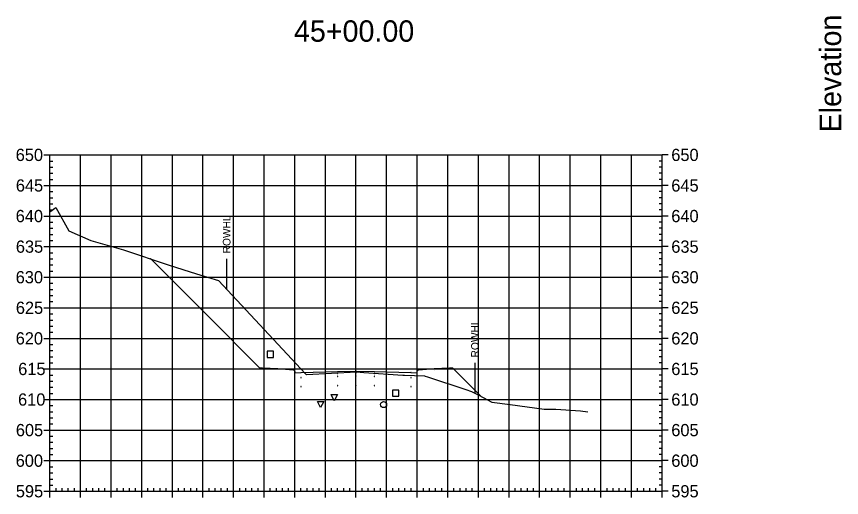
# Model space of a CAD drawing. Extents: x 708103 to 717568, y 374476 to 378707.
# Drawn here: x 711966.1 to 712235.6, y 377562.6 to 377719.9 of the extents above; entities that cross this region are included whole.
import ezdxf

# ---------------------------------------------------------------- set-up
doc = ezdxf.new("R2010")
doc.units = 0
for name, color, linetype in [('1', 7, 'Continuous'), ('10', 7, 'Continuous'), ('13', 7, 'Continuous'), ('14', 7, 'Continuous'), ('22', 7, 'Continuous'), ('4', 7, 'Continuous'), ('57', 7, 'Continuous'), ('60', 7, 'Continuous'), ('Existing', 7, 'Continuous'), ('XS_Right_of_Way', 7, 'Continuous')]:
    doc.layers.add(name, color=color, linetype=linetype)

msp = doc.modelspace()

# ---------------------------------------------------------------- linework, layer by layer
for points in [[(712070.93, 377603.11), (712071.03, 377603.11), (712071.03, 377603.21), (712070.93, 377603.21)], [(712076.93, 377603.23), (712077.03, 377603.23), (712077.03, 377603.33), (712076.93, 377603.33)], [(712082.93, 377603.11), (712083.03, 377603.11), (712083.03, 377603.21), (712082.93, 377603.21)], [(712058.93, 377601.75), (712059.03, 377601.75), (712059.03, 377601.85), (712058.93, 377601.85)], [(712070.93, 377602.11), (712071.03, 377602.11), (712071.03, 377602.21), (712070.93, 377602.21)], [(712076.93, 377602.23), (712077.03, 377602.23), (712077.03, 377602.33), (712076.93, 377602.33)], [(712082.93, 377602.11), (712083.03, 377602.11), (712083.03, 377602.21), (712082.93, 377602.21)], [(712094.93, 377601.75), (712095.03, 377601.75), (712095.03, 377601.85), (712094.93, 377601.85)], [(712058.93, 377598.75), (712059.03, 377598.75), (712059.03, 377598.85), (712058.93, 377598.85)], [(712070.93, 377599.11), (712071.03, 377599.11), (712071.03, 377599.21), (712070.93, 377599.21)], [(712076.93, 377599.23), (712077.03, 377599.23), (712077.03, 377599.33), (712076.93, 377599.33)], [(712082.93, 377599.11), (712083.03, 377599.11), (712083.03, 377599.21), (712082.93, 377599.21)], [(712094.93, 377598.75), (712095.03, 377598.75), (712095.03, 377598.85), (712094.93, 377598.85)]]:
    msp.add_lwpolyline(points, close=True)
at = {"layer": '1'}
for points in [[(712069.9, 377594.24), (712068.9, 377596.24), (712070.9, 377596.24)], [(712065.43, 377592.01), (712064.43, 377594.01), (712066.43, 377594.01)]]:
    msp.add_lwpolyline(points, close=True, dxfattribs=at)
at = {"layer": '10'}
msp.add_lwpolyline([(712048.01, 377608.4), (712050.01, 377608.4), (712050.01, 377610.4), (712048.01, 377610.4)], close=True, dxfattribs=at)
at = {"layer": '13'}
msp.add_circle((712085.98, 377592.99), 1, dxfattribs=at)
at = {"layer": '14'}
for points in [[(712009.91, 377640.6), (712009.91, 377640.65), (712009.91, 377640.6), (712009.86, 377640.6), (712009.91, 377640.6), (712009.91, 377640.55), (712009.91, 377640.6), (712009.96, 377640.6)], [(712058.98, 377603.46), (712058.98, 377603.51), (712058.98, 377603.46), (712058.93, 377603.46), (712058.98, 377603.46), (712058.98, 377603.41), (712058.98, 377603.46), (712059.03, 377603.46)], [(712076.98, 377603.94), (712076.98, 377603.99), (712076.98, 377603.94), (712076.93, 377603.94), (712076.98, 377603.94), (712076.98, 377603.89), (712076.98, 377603.94), (712077.03, 377603.94)], [(712094.98, 377603.46), (712094.98, 377603.51), (712094.98, 377603.46), (712094.93, 377603.46), (712094.98, 377603.46), (712094.98, 377603.41), (712094.98, 377603.46), (712095.03, 377603.46)], [(712117.8, 377595.71), (712117.8, 377595.76), (712117.8, 377595.71), (712117.75, 377595.71), (712117.8, 377595.71), (712117.8, 377595.66), (712117.8, 377595.71), (712117.85, 377595.71)]]:
    msp.add_lwpolyline(points, dxfattribs=at)
at = {"layer": '22'}
msp.add_lwpolyline([(712009.91, 377640.6), (712028.43, 377622.07), (712045.48, 377605.02), (712046.48, 377604.98), (712051.48, 377604.78), (712056.48, 377604.38), (712056.9, 377604.38), (712056.98, 377603.38), (712058.98, 377603.46), (712070.98, 377603.82), (712076.98, 377603.94), (712082.98, 377603.82), (712094.98, 377603.46), (712096.98, 377603.38), (712097.07, 377604.38), (712097.48, 377604.38), (712102.48, 377604.78), (712107.48, 377604.98), (712108.48, 377605.02), (712117.8, 377595.71)], dxfattribs=at)
at = {"layer": '4'}
msp.add_lwpolyline([(712088.95, 377595.7), (712090.95, 377595.7), (712090.95, 377597.7), (712088.95, 377597.7)], close=True, dxfattribs=at)
at = {"layer": '57'}
for p, q in [((711974.98, 377674.63), (711976.98, 377674.63)), ((711976.98, 377674.63), (712176.98, 377674.63)), ((711976.98, 377564.63), (711976.98, 377674.63)), ((711976.98, 377564.63), (711976.98, 377674.63)), ((711986.98, 377564.63), (711986.98, 377674.63)), ((711996.98, 377564.63), (711996.98, 377674.63)), ((712006.98, 377564.63), (712006.98, 377674.63)), ((712016.98, 377564.63), (712016.98, 377674.63)), ((712026.98, 377564.63), (712026.98, 377674.63)), ((712036.98, 377564.63), (712036.98, 377674.63)), ((712046.98, 377564.63), (712046.98, 377674.63)), ((712056.98, 377564.63), (712056.98, 377674.63)), ((712066.98, 377564.63), (712066.98, 377674.63)), ((712076.98, 377564.63), (712076.98, 377674.63)), ((712086.98, 377564.63), (712086.98, 377674.63)), ((712096.98, 377564.63), (712096.98, 377674.63)), ((712106.98, 377564.63), (712106.98, 377674.63)), ((712116.98, 377564.63), (712116.98, 377674.63)), ((712126.98, 377564.63), (712126.98, 377674.63)), ((712136.98, 377564.63), (712136.98, 377674.63)), ((712146.98, 377564.63), (712146.98, 377674.63)), ((712156.98, 377564.63), (712156.98, 377674.63)), ((712166.98, 377564.63), (712166.98, 377674.63)), ((712176.98, 377564.63), (712176.98, 377674.63)), ((712176.98, 377564.63), (712176.98, 377674.63)), ((712178.98, 377674.63), (712176.98, 377674.63)), ((711976.98, 377672.63), (711977.98, 377672.63)), ((711976.98, 377670.63), (711977.98, 377670.63)), ((712176.98, 377672.63), (712175.98, 377672.63)), ((712176.98, 377670.63), (712175.98, 377670.63)), ((711976.98, 377668.63), (711977.98, 377668.63)), ((712176.98, 377668.63), (712175.98, 377668.63)), ((711976.98, 377666.63), (711977.98, 377666.63)), ((712176.98, 377666.63), (712175.98, 377666.63)), ((711974.98, 377664.63), (711976.98, 377664.63)), ((711976.98, 377664.63), (712176.98, 377664.63)), ((711976.98, 377662.63), (711977.98, 377662.63)), ((712176.98, 377662.63), (712175.98, 377662.63)), ((712178.98, 377664.63), (712176.98, 377664.63)), ((711976.98, 377660.63), (711977.98, 377660.63)), ((712176.98, 377660.63), (712175.98, 377660.63)), ((711976.98, 377658.63), (711977.98, 377658.63)), ((712176.98, 377658.63), (712175.98, 377658.63)), ((711974.98, 377654.63), (711976.98, 377654.63)), ((711976.98, 377656.63), (711977.98, 377656.63)), ((711976.98, 377654.63), (712176.98, 377654.63)), ((712176.98, 377656.63), (712175.98, 377656.63)), ((712178.98, 377654.63), (712176.98, 377654.63)), ((711976.98, 377652.63), (711977.98, 377652.63)), ((712176.98, 377652.63), (712175.98, 377652.63)), ((711976.98, 377650.63), (711977.98, 377650.63)), ((712176.98, 377650.63), (712175.98, 377650.63)), ((711976.98, 377648.63), (711977.98, 377648.63)), ((711976.98, 377646.63), (711977.98, 377646.63)), ((712176.98, 377648.63), (712175.98, 377648.63)), ((712176.98, 377646.63), (712175.98, 377646.63)), ((711974.98, 377644.63), (711976.98, 377644.63)), ((711976.98, 377644.63), (712176.98, 377644.63)), ((712178.98, 377644.63), (712176.98, 377644.63)), ((711976.98, 377642.63), (711977.98, 377642.63)), ((712176.98, 377642.63), (712175.98, 377642.63)), ((711976.98, 377640.63), (711977.98, 377640.63)), ((711976.98, 377638.63), (711977.98, 377638.63)), ((712176.98, 377640.63), (712175.98, 377640.63)), ((712176.98, 377638.63), (712175.98, 377638.63)), ((711976.98, 377636.63), (711977.98, 377636.63)), ((712176.98, 377636.63), (712175.98, 377636.63)), ((711974.98, 377634.63), (711976.98, 377634.63)), ((711976.98, 377634.63), (712176.98, 377634.63)), ((712178.98, 377634.63), (712176.98, 377634.63)), ((711976.98, 377632.63), (711977.98, 377632.63)), ((711976.98, 377630.63), (711977.98, 377630.63)), ((712176.98, 377632.63), (712175.98, 377632.63)), ((712176.98, 377630.63), (712175.98, 377630.63)), ((711976.98, 377628.63), (711977.98, 377628.63)), ((712176.98, 377628.63), (712175.98, 377628.63)), ((711976.98, 377626.63), (711977.98, 377626.63)), ((712176.98, 377626.63), (712175.98, 377626.63)), ((711974.98, 377624.63), (711976.98, 377624.63)), ((711976.98, 377624.63), (712176.98, 377624.63)), ((711976.98, 377622.63), (711977.98, 377622.63)), ((712176.98, 377622.63), (712175.98, 377622.63)), ((712178.98, 377624.63), (712176.98, 377624.63)), ((711976.98, 377620.63), (711977.98, 377620.63)), ((712176.98, 377620.63), (712175.98, 377620.63)), ((711976.98, 377618.63), (711977.98, 377618.63)), ((711976.98, 377616.63), (711977.98, 377616.63)), ((712176.98, 377618.63), (712175.98, 377618.63)), ((712176.98, 377616.63), (712175.98, 377616.63)), ((711974.98, 377614.63), (711976.98, 377614.63)), ((711976.98, 377614.63), (712176.98, 377614.63)), ((712178.98, 377614.63), (712176.98, 377614.63)), ((711976.98, 377612.63), (711977.98, 377612.63)), ((712176.98, 377612.63), (712175.98, 377612.63)), ((711976.98, 377610.63), (711977.98, 377610.63)), ((711976.98, 377608.63), (711977.98, 377608.63)), ((712176.98, 377610.63), (712175.98, 377610.63)), ((712176.98, 377608.63), (712175.98, 377608.63)), ((711976.98, 377606.63), (711977.98, 377606.63)), ((712176.98, 377606.63), (712175.98, 377606.63)), ((711974.98, 377604.63), (711976.98, 377604.63)), ((711976.98, 377604.63), (712176.98, 377604.63)), ((712178.98, 377604.63), (712176.98, 377604.63)), ((711976.98, 377602.63), (711977.98, 377602.63)), ((711976.98, 377600.63), (711977.98, 377600.63)), ((712176.98, 377602.63), (712175.98, 377602.63)), ((712176.98, 377600.63), (712175.98, 377600.63)), ((711976.98, 377598.63), (711977.98, 377598.63)), ((712176.98, 377598.63), (712175.98, 377598.63)), ((711976.98, 377596.63), (711977.98, 377596.63)), ((712176.98, 377596.63), (712175.98, 377596.63)), ((711974.98, 377594.63), (711976.98, 377594.63)), ((711976.98, 377594.63), (712176.98, 377594.63)), ((711976.98, 377592.63), (711977.98, 377592.63)), ((712176.98, 377592.63), (712175.98, 377592.63)), ((712178.98, 377594.63), (712176.98, 377594.63)), ((711976.98, 377590.63), (711977.98, 377590.63)), ((712176.98, 377590.63), (712175.98, 377590.63)), ((711976.98, 377588.63), (711977.98, 377588.63)), ((712176.98, 377588.63), (712175.98, 377588.63)), ((711974.98, 377584.63), (711976.98, 377584.63)), ((711976.98, 377586.63), (711977.98, 377586.63)), ((711976.98, 377584.63), (712176.98, 377584.63)), ((712176.98, 377586.63), (712175.98, 377586.63)), ((712178.98, 377584.63), (712176.98, 377584.63)), ((711976.98, 377582.63), (711977.98, 377582.63)), ((712176.98, 377582.63), (712175.98, 377582.63)), ((711976.98, 377580.63), (711977.98, 377580.63)), ((712176.98, 377580.63), (712175.98, 377580.63)), ((711976.98, 377578.63), (711977.98, 377578.63)), ((711976.98, 377576.63), (711977.98, 377576.63)), ((712176.98, 377578.63), (712175.98, 377578.63)), ((712176.98, 377576.63), (712175.98, 377576.63)), ((711974.98, 377574.63), (711976.98, 377574.63)), ((711976.98, 377574.63), (712176.98, 377574.63)), ((712178.98, 377574.63), (712176.98, 377574.63)), ((711976.98, 377572.63), (711977.98, 377572.63)), ((712176.98, 377572.63), (712175.98, 377572.63)), ((711976.98, 377570.63), (711977.98, 377570.63)), ((711976.98, 377568.63), (711977.98, 377568.63)), ((712176.98, 377570.63), (712175.98, 377570.63)), ((712176.98, 377568.63), (712175.98, 377568.63)), ((711976.98, 377566.63), (711977.98, 377566.63)), ((711978.98, 377564.63), (711978.98, 377565.63)), ((711980.98, 377564.63), (711980.98, 377565.63)), ((711982.98, 377564.63), (711982.98, 377565.63)), ((711984.98, 377564.63), (711984.98, 377565.63)), ((711988.98, 377564.63), (711988.98, 377565.63)), ((711990.98, 377564.63), (711990.98, 377565.63)), ((711992.98, 377564.63), (711992.98, 377565.63)), ((711994.98, 377564.63), (711994.98, 377565.63)), ((711998.98, 377564.63), (711998.98, 377565.63)), ((712000.98, 377564.63), (712000.98, 377565.63)), ((712002.98, 377564.63), (712002.98, 377565.63)), ((712004.98, 377564.63), (712004.98, 377565.63)), ((712008.98, 377564.63), (712008.98, 377565.63)), ((712010.98, 377564.63), (712010.98, 377565.63)), ((712012.98, 377564.63), (712012.98, 377565.63)), ((712014.98, 377564.63), (712014.98, 377565.63)), ((712018.98, 377564.63), (712018.98, 377565.63)), ((712020.98, 377564.63), (712020.98, 377565.63)), ((712022.98, 377564.63), (712022.98, 377565.63)), ((712024.98, 377564.63), (712024.98, 377565.63)), ((712028.98, 377564.63), (712028.98, 377565.63)), ((712030.98, 377564.63), (712030.98, 377565.63)), ((712032.98, 377564.63), (712032.98, 377565.63)), ((712034.98, 377564.63), (712034.98, 377565.63)), ((712038.98, 377564.63), (712038.98, 377565.63)), ((712040.98, 377564.63), (712040.98, 377565.63)), ((712042.98, 377564.63), (712042.98, 377565.63)), ((712044.98, 377564.63), (712044.98, 377565.63)), ((712048.98, 377564.63), (712048.98, 377565.63)), ((712050.98, 377564.63), (712050.98, 377565.63)), ((712052.98, 377564.63), (712052.98, 377565.63)), ((712054.98, 377564.63), (712054.98, 377565.63)), ((712058.98, 377564.63), (712058.98, 377565.63)), ((712060.98, 377564.63), (712060.98, 377565.63)), ((712062.98, 377564.63), (712062.98, 377565.63)), ((712064.98, 377564.63), (712064.98, 377565.63)), ((712068.98, 377564.63), (712068.98, 377565.63)), ((712070.98, 377564.63), (712070.98, 377565.63)), ((712072.98, 377564.63), (712072.98, 377565.63)), ((712074.98, 377564.63), (712074.98, 377565.63)), ((712078.98, 377564.63), (712078.98, 377565.63)), ((712080.98, 377564.63), (712080.98, 377565.63)), ((712082.98, 377564.63), (712082.98, 377565.63)), ((712084.98, 377564.63), (712084.98, 377565.63)), ((712088.98, 377564.63), (712088.98, 377565.63)), ((712090.98, 377564.63), (712090.98, 377565.63)), ((712092.98, 377564.63), (712092.98, 377565.63)), ((712094.98, 377564.63), (712094.98, 377565.63)), ((712098.98, 377564.63), (712098.98, 377565.63)), ((712100.98, 377564.63), (712100.98, 377565.63)), ((712102.98, 377564.63), (712102.98, 377565.63)), ((712104.98, 377564.63), (712104.98, 377565.63)), ((712108.98, 377564.63), (712108.98, 377565.63)), ((712110.98, 377564.63), (712110.98, 377565.63)), ((712112.98, 377564.63), (712112.98, 377565.63)), ((712114.98, 377564.63), (712114.98, 377565.63)), ((712118.98, 377564.63), (712118.98, 377565.63)), ((712120.98, 377564.63), (712120.98, 377565.63)), ((712122.98, 377564.63), (712122.98, 377565.63)), ((712124.98, 377564.63), (712124.98, 377565.63)), ((712128.98, 377564.63), (712128.98, 377565.63)), ((712130.98, 377564.63), (712130.98, 377565.63)), ((712132.98, 377564.63), (712132.98, 377565.63)), ((712134.98, 377564.63), (712134.98, 377565.63)), ((712138.98, 377564.63), (712138.98, 377565.63)), ((712140.98, 377564.63), (712140.98, 377565.63)), ((712142.98, 377564.63), (712142.98, 377565.63)), ((712144.98, 377564.63), (712144.98, 377565.63)), ((712148.98, 377564.63), (712148.98, 377565.63)), ((712150.98, 377564.63), (712150.98, 377565.63)), ((712152.98, 377564.63), (712152.98, 377565.63)), ((712154.98, 377564.63), (712154.98, 377565.63)), ((712158.98, 377564.63), (712158.98, 377565.63)), ((712160.98, 377564.63), (712160.98, 377565.63)), ((712162.98, 377564.63), (712162.98, 377565.63)), ((712164.98, 377564.63), (712164.98, 377565.63)), ((712168.98, 377564.63), (712168.98, 377565.63)), ((712170.98, 377564.63), (712170.98, 377565.63)), ((712172.98, 377564.63), (712172.98, 377565.63)), ((712174.98, 377564.63), (712174.98, 377565.63)), ((712176.98, 377566.63), (712175.98, 377566.63)), ((711974.98, 377564.63), (711976.98, 377564.63)), ((711976.98, 377564.63), (712176.98, 377564.63)), ((711976.98, 377564.63), (712176.98, 377564.63)), ((711976.98, 377562.63), (711976.98, 377564.63)), ((711986.98, 377562.63), (711986.98, 377564.63)), ((711996.98, 377562.63), (711996.98, 377564.63)), ((712006.98, 377562.63), (712006.98, 377564.63)), ((712016.98, 377562.63), (712016.98, 377564.63)), ((712026.98, 377562.63), (712026.98, 377564.63)), ((712036.98, 377562.63), (712036.98, 377564.63)), ((712046.98, 377562.63), (712046.98, 377564.63)), ((712056.98, 377562.63), (712056.98, 377564.63)), ((712066.98, 377562.63), (712066.98, 377564.63)), ((712076.98, 377562.63), (712076.98, 377564.63)), ((712086.98, 377562.63), (712086.98, 377564.63)), ((712096.98, 377562.63), (712096.98, 377564.63)), ((712106.98, 377562.63), (712106.98, 377564.63)), ((712116.98, 377562.63), (712116.98, 377564.63)), ((712126.98, 377562.63), (712126.98, 377564.63)), ((712136.98, 377562.63), (712136.98, 377564.63)), ((712146.98, 377562.63), (712146.98, 377564.63)), ((712156.98, 377562.63), (712156.98, 377564.63)), ((712166.98, 377562.63), (712166.98, 377564.63)), ((712176.98, 377562.63), (712176.98, 377564.63)), ((712178.98, 377564.63), (712176.98, 377564.63))]:
    msp.add_line(p, q, dxfattribs=at)
at = {"layer": 'Existing'}
msp.add_lwpolyline([(711976.98, 377656), (711978.92, 377657.45), (711983.12, 377649.81), (711990.33, 377646.6), (712001.06, 377643.56), (712015.96, 377638.58), (712024.89, 377635.76), (712032.08, 377633.56), (712060.52, 377603.05), (712060.74, 377602.8), (712060.79, 377602.76), (712060.85, 377602.76), (712077.18, 377603.63), (712079.58, 377603.46), (712092.23, 377602.54), (712092.79, 377602.6), (712099.31, 377602.32), (712099.63, 377602.3), (712100.33, 377602.08), (712112.89, 377597.87), (712114.75, 377597.28), (712117.14, 377596.06), (712121.4, 377593.79), (712127.35, 377592.98), (712138.41, 377591.42), (712142.3, 377591.44), (712150.29, 377590.92), (712152.74, 377590.63)], dxfattribs=at)
at = {"layer": 'XS_Right_of_Way'}
for p, q in [((712034.66, 377640.65), (712034.66, 377630.65)), ((712115.78, 377606.62), (712115.78, 377596.62))]:
    msp.add_line(p, q, dxfattribs=at)

# ---------------------------------------------------------------- texts
at = {"layer": '1'}
msp.add_text('45+00.00', height=7, dxfattribs=at).set_placement((712056.71, 377711.63))
at = {"layer": '14'}
for p in [(712046.45, 377604.93), (712046.45, 377604.27), (712051.45, 377604.07), (712102.45, 377604.07), (712107.45, 377604.93), (712107.45, 377604.27)]:
    msp.add_text('+', height=0.1, dxfattribs=at).set_placement(p)
at = {"layer": '57'}
for s, p in [('650', (711965.81, 377672.63)), ('650', (712179.98, 377672.63)), ('645', (711965.86, 377662.63)), ('645', (712179.98, 377662.63)), ('640', (711965.81, 377652.63)), ('640', (712179.98, 377652.63)), ('635', (711965.86, 377642.63)), ('635', (712179.98, 377642.63)), ('630', (711965.81, 377632.63)), ('630', (712179.98, 377632.63)), ('625', (711965.86, 377622.63)), ('625', (712179.98, 377622.63)), ('620', (711965.81, 377612.63)), ('620', (712179.98, 377612.63)), ('615', (711966.63, 377602.63)), ('615', (712179.98, 377602.63)), ('610', (711966.58, 377592.63)), ('610', (712179.98, 377592.63)), ('605', (711965.86, 377582.63)), ('605', (712179.98, 377582.63)), ('600', (711965.81, 377572.63)), ('600', (712179.98, 377572.63)), ('595', (711965.86, 377562.63)), ('595', (712179.98, 377562.63))]:
    msp.add_text(s, height=4, dxfattribs=at).set_placement(p)
at = {"layer": '60'}
msp.add_text('Elevation', height=7, rotation=90, dxfattribs=at).set_placement((712235.48, 377681.99))
at = {"layer": 'XS_Right_of_Way'}
for p in [(712035.98, 377642.41), (712117.1, 377608.38)]:
    msp.add_text('ROWHL', height=2.5, rotation=90, dxfattribs=at).set_placement(p)

doc.saveas('drawing.dxf')
